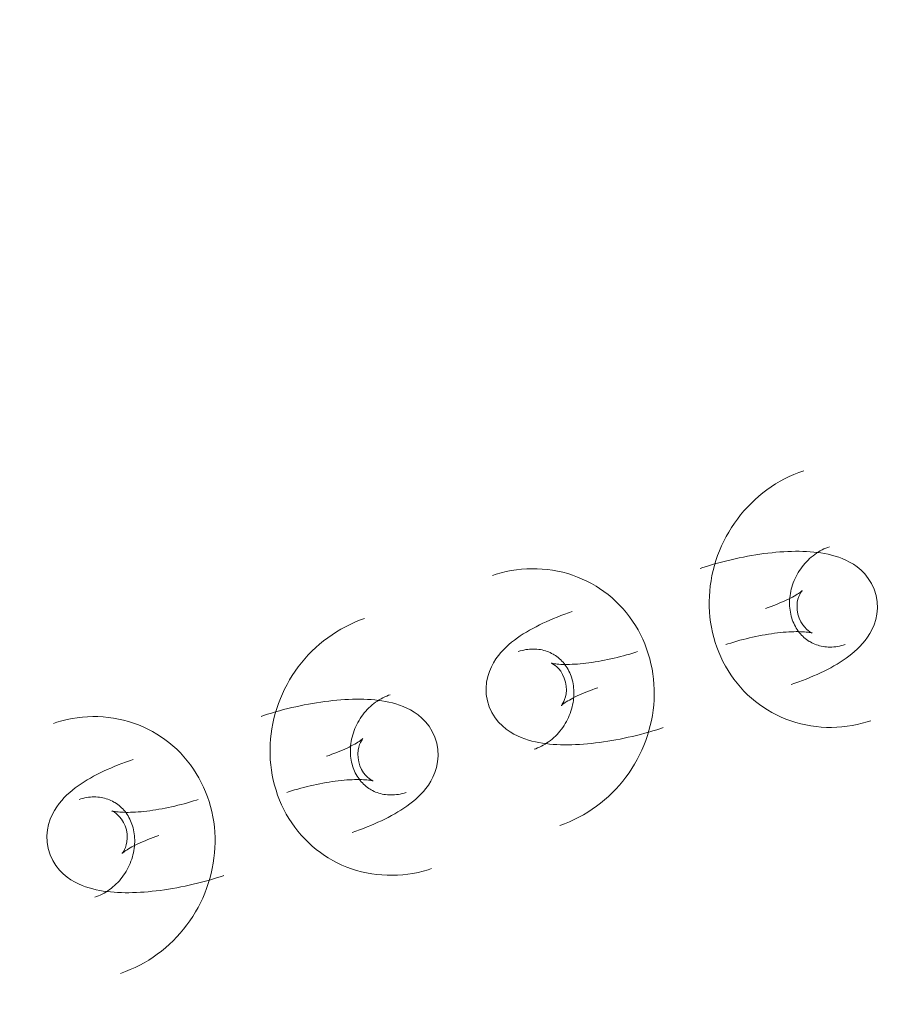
# Model space of a CAD drawing. Header units: millimetres. Extents: x -188930 to 271134, y -158090 to 283816.
# Tile 567 of 610: x 46860 to 46926, y 77537 to 77611. Entities that reach past the tile are written whole.
import ezdxf

# ---------------------------------------------------------------- set-up
doc = ezdxf.new("R2010")
doc.units = ezdxf.units.MM
doc.linetypes.add('AA_PRZERYWANA', pattern=[4, 3, -1])
doc.layers.add('A-DETL-1', color=5, linetype='AA_PRZERYWANA', lineweight=25)
doc.layers.add('I-FURN', color=30, linetype='Continuous', lineweight=9)

# ---------------------------------------------------------------- blocks, each defined once
blk = doc.blocks.new('LARSLAJ_hamak - LARSLAJ_hamak-V31-PZT-dwg')
at = {"layer": 'I-FURN', "flags": 128}
for points in [[(-3282.224, 237.777), (-3282.492, 237.497), (-3282.75, 237.207), (-3282.996, 236.907), (-3283.23, 236.597), (-3283.452, 236.279), (-3283.662, 235.952), (-3283.86, 235.617), (-3284.044, 235.275), (-3284.216, 234.927), (-3284.375, 234.572), (-3284.52, 234.211), (-3284.652, 233.845), (-3284.771, 233.474), (-3284.876, 233.099), (-3284.967, 232.72), (-3285.044, 232.339), (-3285.107, 231.954), (-3285.156, 231.568), (-3285.19, 231.18), (-3285.211, 230.791), (-3285.217, 230.402), (-3285.21, 230.012), (-3285.187, 229.623), (-3285.151, 229.236), (-3285.1, 228.85), (-3285.036, 228.466), (-3284.957, 228.085), (-3284.864, 227.707), (-3284.757, 227.334), (-3284.636, 226.964), (-3284.501, 226.6), (-3284.353, 226.241), (-3284.191, 225.888), (-3284.015, 225.542), (-3283.827, 225.203), (-3283.625, 224.871), (-3283.411, 224.548), (-3283.184, 224.234), (-3282.945, 223.929), (-3282.694, 223.634), (-3282.431, 223.349), (-3282.157, 223.075), (-3281.872, 222.813), (-3281.577, 222.563), (-3281.271, 222.325), (-3280.956, 222.101), (-3280.632, 221.889), (-3280.299, 221.692), (-3279.958, 221.509), (-3279.609, 221.341), (-3279.254, 221.188), (-3278.892, 221.05), (-3278.525, 220.929), (-3278.153, 220.823), (-3277.776, 220.734), (-3277.396, 220.661), (-3277.013, 220.605), (-3276.697, 220.571)], [(-3273.239, 231.84), (-3273.571, 232.187), (-3273.936, 232.483), (-3274.319, 232.72), (-3274.705, 232.9), (-3275.081, 233.03), (-3275.443, 233.117), (-3275.787, 233.17), (-3276.114, 233.195), (-3276.425, 233.198), (-3276.723, 233.183), (-3277.008, 233.154), (-3277.284, 233.112), (-3277.553, 233.06), (-3277.816, 232.999), (-3278.075, 232.928), (-3278.331, 232.85), (-3278.584, 232.765), (-3278.837, 232.672), (-3279.088, 232.572), (-3279.339, 232.466), (-3279.59, 232.353), (-3279.842, 232.234), (-3280.093, 232.109), (-3280.346, 231.978), (-3280.599, 231.841), (-3280.852, 231.698), (-3281.106, 231.55), (-3281.36, 231.396), (-3281.614, 231.238), (-3281.868, 231.074), (-3282.122, 230.905), (-3282.376, 230.732), (-3282.629, 230.554), (-3282.881, 230.372), (-3283.133, 230.186), (-3283.383, 229.996), (-3283.631, 229.802), (-3283.878, 229.605), (-3284.122, 229.405), (-3284.364, 229.202), (-3284.604, 228.996), (-3284.84, 228.787), (-3285.073, 228.576), (-3285.303, 228.363), (-3285.53, 228.149), (-3285.752, 227.932), (-3285.885, 227.8)], [(-3276.172, 226.548), (-3276.296, 226.562), (-3276.419, 226.581), (-3276.541, 226.605), (-3276.662, 226.635), (-3276.783, 226.67), (-3276.903, 226.711), (-3277.022, 226.757), (-3277.14, 226.809), (-3277.256, 226.867), (-3277.371, 226.929), (-3277.485, 226.998), (-3277.597, 227.072), (-3277.706, 227.152), (-3277.814, 227.237), (-3277.92, 227.327), (-3278.023, 227.424), (-3278.123, 227.525), (-3278.22, 227.632), (-3278.314, 227.745), (-3278.405, 227.862), (-3278.492, 227.984), (-3278.575, 228.112), (-3278.654, 228.243), (-3278.729, 228.38), (-3278.799, 228.521), (-3278.864, 228.665), (-3278.924, 228.814), (-3278.979, 228.966), (-3279.029, 229.121), (-3279.073, 229.279), (-3279.112, 229.44), (-3279.144, 229.604), (-3279.171, 229.769), (-3279.192, 229.936), (-3279.207, 230.104), (-3279.215, 230.273), (-3279.217, 230.443), (-3279.213, 230.614), (-3279.203, 230.784), (-3279.187, 230.953), (-3279.164, 231.122), (-3279.136, 231.29), (-3279.101, 231.456), (-3279.061, 231.62), (-3279.014, 231.782), (-3278.962, 231.942), (-3278.904, 232.099), (-3278.841, 232.252), (-3278.773, 232.403), (-3278.699, 232.549), (-3278.621, 232.691), (-3278.538, 232.829), (-3278.451, 232.963), (-3278.36, 233.092), (-3278.265, 233.216), (-3278.166, 233.335), (-3278.064, 233.449), (-3277.977, 233.538)], [(-3273.239, 231.84), (-3272.956, 231.451), (-3272.731, 231.038), (-3272.566, 230.619), (-3272.457, 230.208), (-3272.396, 229.814), (-3272.375, 229.443), (-3272.385, 229.094), (-3272.418, 228.768), (-3272.471, 228.461), (-3272.538, 228.172), (-3272.618, 227.896), (-3272.708, 227.632), (-3272.808, 227.376), (-3272.916, 227.129), (-3273.031, 226.886), (-3273.153, 226.649), (-3273.283, 226.415), (-3273.419, 226.183), (-3273.562, 225.953), (-3273.712, 225.725), (-3273.867, 225.498), (-3274.029, 225.272), (-3274.197, 225.047), (-3274.371, 224.822), (-3274.551, 224.598), (-3274.737, 224.374), (-3274.928, 224.151), (-3275.124, 223.928), (-3275.326, 223.706), (-3275.533, 223.485), (-3275.744, 223.266), (-3275.945, 223.061)], [(-3278.342, 229.695), (-3278.354, 229.665), (-3278.375, 229.618), (-3278.405, 229.555), (-3278.444, 229.479), (-3278.493, 229.391), (-3278.55, 229.293), (-3278.618, 229.185), (-3278.694, 229.069), (-3278.778, 228.945), (-3278.872, 228.815), (-3278.973, 228.679), (-3279.082, 228.538), (-3279.199, 228.392), (-3279.323, 228.242), (-3279.454, 228.089), (-3279.592, 227.933), (-3279.736, 227.775), (-3279.885, 227.615), (-3280.041, 227.453), (-3280.192, 227.3)], [(-3277.844, 227.994), (-3278.028, 228.246), (-3278.171, 228.508), (-3278.271, 228.763), (-3278.333, 228.996), (-3278.365, 229.198), (-3278.374, 229.365), (-3278.371, 229.496), (-3278.361, 229.593), (-3278.35, 229.658), (-3278.342, 229.695), (-3278.339, 229.706)], [(-3277.844, 227.994), (-3277.629, 227.768), (-3277.397, 227.581), (-3277.164, 227.437), (-3276.946, 227.334), (-3276.753, 227.267), (-3276.59, 227.228), (-3276.46, 227.208), (-3276.364, 227.2), (-3276.298, 227.2), (-3276.26, 227.201), (-3276.249, 227.202)], [(-3273.667, 227.528), (-3273.775, 227.424), (-3273.885, 227.326), (-3273.998, 227.233), (-3274.113, 227.147), (-3274.23, 227.066), (-3274.349, 226.99), (-3274.469, 226.921), (-3274.59, 226.858), (-3274.713, 226.8), (-3274.836, 226.748), (-3274.96, 226.702), (-3275.084, 226.662), (-3275.209, 226.627), (-3275.334, 226.599), (-3275.459, 226.575), (-3275.585, 226.558), (-3275.71, 226.546), (-3275.834, 226.539), (-3275.959, 226.538), (-3276.083, 226.542), (-3276.172, 226.548)], [(-3276.26, 227.201), (-3276.291, 227.194), (-3276.342, 227.183), (-3276.409, 227.164), (-3276.491, 227.139), (-3276.586, 227.107), (-3276.693, 227.068), (-3276.811, 227.021), (-3276.939, 226.967), (-3277.076, 226.906), (-3277.22, 226.837), (-3277.372, 226.762), (-3277.531, 226.679), (-3277.695, 226.59), (-3277.864, 226.495), (-3278.038, 226.393), (-3278.216, 226.286), (-3278.398, 226.172), (-3278.582, 226.054), (-3278.769, 225.93), (-3278.957, 225.801), (-3279.147, 225.668), (-3279.338, 225.53), (-3279.529, 225.389), (-3279.72, 225.243), (-3279.911, 225.094), (-3280.101, 224.943), (-3280.29, 224.788), (-3280.476, 224.632), (-3280.661, 224.473), (-3280.843, 224.312), (-3281.022, 224.151), (-3281.198, 223.988), (-3281.369, 223.825), (-3281.537, 223.662), (-3281.638, 223.561)], [(-3292.263, 223.147), (-3292.649, 223.172), (-3293.036, 223.181), (-3293.423, 223.172), (-3293.809, 223.147), (-3294.194, 223.105), (-3294.576, 223.046), (-3294.956, 222.971), (-3295.332, 222.879), (-3295.704, 222.771), (-3296.07, 222.648), (-3296.431, 222.509), (-3296.786, 222.354), (-3297.135, 222.186), (-3297.476, 222.002), (-3297.809, 221.805), (-3298.133, 221.594), (-3298.449, 221.37), (-3298.756, 221.133), (-3299.053, 220.884), (-3299.339, 220.623), (-3299.539, 220.429)], [(-3286.736, 205.941), (-3286.467, 206.221), (-3286.21, 206.511), (-3285.964, 206.811), (-3285.73, 207.121), (-3285.508, 207.439), (-3285.298, 207.766), (-3285.1, 208.101), (-3284.916, 208.443), (-3284.744, 208.791), (-3284.585, 209.146), (-3284.439, 209.507), (-3284.307, 209.873), (-3284.189, 210.244), (-3284.084, 210.619), (-3283.993, 210.998), (-3283.916, 211.379), (-3283.853, 211.764), (-3283.804, 212.15), (-3283.769, 212.538), (-3283.749, 212.927), (-3283.742, 213.317), (-3283.75, 213.706), (-3283.772, 214.095), (-3283.809, 214.482), (-3283.859, 214.868), (-3283.924, 215.252), (-3284.003, 215.633), (-3284.096, 216.011), (-3284.203, 216.384), (-3284.324, 216.754), (-3284.459, 217.118), (-3284.607, 217.477), (-3284.769, 217.83), (-3284.945, 218.176), (-3285.133, 218.515), (-3285.335, 218.847), (-3285.549, 219.17), (-3285.776, 219.484), (-3286.015, 219.789), (-3286.266, 220.084), (-3286.529, 220.369), (-3286.803, 220.643), (-3287.087, 220.905), (-3287.383, 221.155), (-3287.688, 221.393), (-3288.004, 221.618), (-3288.328, 221.829), (-3288.661, 222.026), (-3289.002, 222.209), (-3289.35, 222.377), (-3289.706, 222.53), (-3290.068, 222.668), (-3290.435, 222.789), (-3290.807, 222.895), (-3291.184, 222.984), (-3291.564, 223.057), (-3291.947, 223.113), (-3292.263, 223.147)], [(-3276.697, 220.571), (-3276.311, 220.546), (-3275.924, 220.537), (-3275.537, 220.546), (-3275.151, 220.571), (-3274.766, 220.613), (-3274.384, 220.672), (-3274.004, 220.748), (-3273.628, 220.839), (-3273.256, 220.947), (-3272.89, 221.07), (-3272.528, 221.209), (-3272.173, 221.364), (-3271.825, 221.533), (-3271.484, 221.716), (-3271.151, 221.913), (-3270.826, 222.124), (-3270.511, 222.348), (-3270.204, 222.585), (-3269.907, 222.834), (-3269.62, 223.095), (-3269.421, 223.289)], [(-3295.721, 211.879), (-3296.004, 212.267), (-3296.229, 212.68), (-3296.394, 213.099), (-3296.503, 213.51), (-3296.563, 213.904), (-3296.585, 214.276), (-3296.575, 214.624), (-3296.542, 214.95), (-3296.489, 215.257), (-3296.422, 215.546), (-3296.342, 215.822), (-3296.251, 216.087), (-3296.152, 216.342), (-3296.044, 216.59), (-3295.929, 216.832), (-3295.806, 217.069), (-3295.677, 217.304), (-3295.541, 217.535), (-3295.398, 217.765), (-3295.248, 217.993), (-3295.093, 218.22), (-3294.931, 218.446), (-3294.763, 218.671), (-3294.588, 218.896), (-3294.409, 219.12), (-3294.223, 219.344), (-3294.032, 219.567), (-3293.835, 219.79), (-3293.634, 220.012), (-3293.427, 220.233), (-3293.216, 220.453), (-3293.015, 220.657)], [(-3292.7, 216.517), (-3292.668, 216.524), (-3292.618, 216.536), (-3292.551, 216.554), (-3292.469, 216.579), (-3292.374, 216.611), (-3292.267, 216.65), (-3292.149, 216.697), (-3292.021, 216.751), (-3291.884, 216.813), (-3291.74, 216.881), (-3291.588, 216.957), (-3291.429, 217.039), (-3291.265, 217.128), (-3291.095, 217.223), (-3290.921, 217.325), (-3290.743, 217.432), (-3290.562, 217.546), (-3290.378, 217.664), (-3290.191, 217.788), (-3290.003, 217.917), (-3289.813, 218.05), (-3289.622, 218.188), (-3289.431, 218.33), (-3289.239, 218.475), (-3289.049, 218.624), (-3288.859, 218.775), (-3288.67, 218.93), (-3288.483, 219.087), (-3288.299, 219.245), (-3288.117, 219.406), (-3287.938, 219.567), (-3287.762, 219.73), (-3287.59, 219.893), (-3287.423, 220.056), (-3287.322, 220.157)], [(-3295.293, 216.19), (-3295.185, 216.294), (-3295.074, 216.392), (-3294.961, 216.485), (-3294.846, 216.572), (-3294.729, 216.653), (-3294.611, 216.728), (-3294.491, 216.797), (-3294.369, 216.86), (-3294.247, 216.918), (-3294.124, 216.97), (-3294, 217.016), (-3293.875, 217.056), (-3293.751, 217.091), (-3293.626, 217.12), (-3293.5, 217.143), (-3293.375, 217.16), (-3293.25, 217.173), (-3293.125, 217.179), (-3293.001, 217.18), (-3292.877, 217.176), (-3292.788, 217.17)], [(-3292.788, 217.17), (-3292.664, 217.156), (-3292.541, 217.137), (-3292.419, 217.113), (-3292.298, 217.083), (-3292.177, 217.048), (-3292.057, 217.007), (-3291.938, 216.961), (-3291.82, 216.909), (-3291.704, 216.852), (-3291.589, 216.789), (-3291.475, 216.72), (-3291.363, 216.646), (-3291.253, 216.567), (-3291.146, 216.481), (-3291.04, 216.391), (-3290.937, 216.294), (-3290.837, 216.193), (-3290.739, 216.086), (-3290.645, 215.974), (-3290.555, 215.856), (-3290.468, 215.734), (-3290.385, 215.607), (-3290.306, 215.475), (-3290.231, 215.338), (-3290.161, 215.198), (-3290.096, 215.053), (-3290.036, 214.904), (-3289.981, 214.752), (-3289.931, 214.597), (-3289.887, 214.439), (-3289.848, 214.278), (-3289.816, 214.114), (-3289.789, 213.949), (-3289.768, 213.782), (-3289.753, 213.614), (-3289.745, 213.445), (-3289.743, 213.275), (-3289.746, 213.105), (-3289.757, 212.934), (-3289.773, 212.765), (-3289.795, 212.596), (-3289.824, 212.428), (-3289.859, 212.262), (-3289.899, 212.098), (-3289.946, 211.936), (-3289.998, 211.776), (-3290.056, 211.619), (-3290.119, 211.466), (-3290.187, 211.316), (-3290.26, 211.169), (-3290.339, 211.027), (-3290.421, 210.889), (-3290.509, 210.755), (-3290.6, 210.626), (-3290.695, 210.502), (-3290.794, 210.383), (-3290.896, 210.269), (-3290.983, 210.18)], [(-3291.115, 215.724), (-3291.331, 215.95), (-3291.563, 216.137), (-3291.796, 216.281), (-3292.014, 216.384), (-3292.207, 216.451), (-3292.37, 216.49), (-3292.499, 216.51), (-3292.596, 216.518), (-3292.662, 216.519), (-3292.7, 216.517), (-3292.711, 216.516)], [(-3290.617, 214.023), (-3290.606, 214.053), (-3290.585, 214.1), (-3290.555, 214.163), (-3290.516, 214.239), (-3290.467, 214.327), (-3290.409, 214.425), (-3290.342, 214.533), (-3290.266, 214.649), (-3290.181, 214.773), (-3290.088, 214.903), (-3289.987, 215.039), (-3289.878, 215.18), (-3289.761, 215.326), (-3289.637, 215.476), (-3289.506, 215.629), (-3289.368, 215.785), (-3289.224, 215.943), (-3289.074, 216.103), (-3288.919, 216.265), (-3288.768, 216.418)], [(-3295.721, 211.879), (-3295.389, 211.531), (-3295.023, 211.236), (-3294.64, 210.999), (-3294.255, 210.818), (-3293.879, 210.688), (-3293.517, 210.601), (-3293.172, 210.548), (-3292.845, 210.523), (-3292.534, 210.52), (-3292.237, 210.535), (-3291.952, 210.564), (-3291.675, 210.606), (-3291.407, 210.658), (-3291.143, 210.72), (-3290.885, 210.79), (-3290.629, 210.868), (-3290.375, 210.954), (-3290.123, 211.046), (-3289.872, 211.146), (-3289.621, 211.252), (-3289.37, 211.365), (-3289.118, 211.484), (-3288.866, 211.609), (-3288.614, 211.74), (-3288.361, 211.877), (-3288.108, 212.02), (-3287.854, 212.168), (-3287.6, 212.322), (-3287.346, 212.48), (-3287.092, 212.644), (-3286.838, 212.813), (-3286.584, 212.986), (-3286.331, 213.164), (-3286.078, 213.346), (-3285.827, 213.532), (-3285.577, 213.722), (-3285.329, 213.916), (-3285.082, 214.113), (-3284.838, 214.313), (-3284.596, 214.516), (-3284.356, 214.722), (-3284.12, 214.931), (-3283.886, 215.142), (-3283.656, 215.355), (-3283.43, 215.57), (-3283.208, 215.786), (-3283.075, 215.918)], [(-3291.115, 215.724), (-3290.932, 215.472), (-3290.789, 215.21), (-3290.688, 214.955), (-3290.627, 214.722), (-3290.595, 214.52), (-3290.585, 214.353), (-3290.589, 214.222), (-3290.599, 214.125), (-3290.61, 214.06), (-3290.618, 214.024), (-3290.621, 214.012)], [(-3306.669, 213.286), (-3306.937, 213.006), (-3307.195, 212.716), (-3307.441, 212.416), (-3307.675, 212.106), (-3307.897, 211.788), (-3308.107, 211.461), (-3308.305, 211.126), (-3308.489, 210.784), (-3308.661, 210.436), (-3308.82, 210.081), (-3308.966, 209.72), (-3309.098, 209.354), (-3309.216, 208.983), (-3309.321, 208.608), (-3309.412, 208.229), (-3309.489, 207.848), (-3309.552, 207.463), (-3309.601, 207.077), (-3309.635, 206.689), (-3309.656, 206.3), (-3309.662, 205.911), (-3309.655, 205.521), (-3309.632, 205.132), (-3309.596, 204.745), (-3309.546, 204.359), (-3309.481, 203.975), (-3309.402, 203.594), (-3309.309, 203.216), (-3309.202, 202.843), (-3309.081, 202.473), (-3308.946, 202.109), (-3308.798, 201.75), (-3308.636, 201.397), (-3308.46, 201.051), (-3308.272, 200.712), (-3308.07, 200.38), (-3307.856, 200.057), (-3307.629, 199.743), (-3307.39, 199.438), (-3307.139, 199.143), (-3306.876, 198.858), (-3306.602, 198.584), (-3306.317, 198.322), (-3306.022, 198.072), (-3305.717, 197.834), (-3305.401, 197.61), (-3305.077, 197.398), (-3304.744, 197.201), (-3304.403, 197.018), (-3304.054, 196.85), (-3303.699, 196.697), (-3303.337, 196.559), (-3302.97, 196.438), (-3302.598, 196.332), (-3302.221, 196.243), (-3301.841, 196.17), (-3301.458, 196.114), (-3301.142, 196.08)], [(-3300.617, 202.057), (-3300.741, 202.071), (-3300.864, 202.09), (-3300.986, 202.114), (-3301.107, 202.144), (-3301.228, 202.179), (-3301.348, 202.22), (-3301.467, 202.266), (-3301.585, 202.318), (-3301.701, 202.376), (-3301.816, 202.438), (-3301.93, 202.507), (-3302.042, 202.581), (-3302.152, 202.661), (-3302.259, 202.746), (-3302.365, 202.836), (-3302.468, 202.933), (-3302.568, 203.034), (-3302.665, 203.141), (-3302.76, 203.254), (-3302.85, 203.371), (-3302.937, 203.493), (-3303.02, 203.621), (-3303.099, 203.752), (-3303.174, 203.889), (-3303.244, 204.03), (-3303.309, 204.174), (-3303.369, 204.323), (-3303.424, 204.475), (-3303.474, 204.63), (-3303.518, 204.788), (-3303.557, 204.949), (-3303.589, 205.113), (-3303.616, 205.278), (-3303.637, 205.445), (-3303.652, 205.613), (-3303.66, 205.782), (-3303.662, 205.952), (-3303.659, 206.123), (-3303.648, 206.293), (-3303.632, 206.462), (-3303.61, 206.631), (-3303.581, 206.799), (-3303.546, 206.965), (-3303.506, 207.129), (-3303.459, 207.291), (-3303.407, 207.451), (-3303.349, 207.608), (-3303.286, 207.761), (-3303.218, 207.911), (-3303.145, 208.058), (-3303.066, 208.2), (-3302.984, 208.338), (-3302.896, 208.472), (-3302.805, 208.601), (-3302.71, 208.725), (-3302.611, 208.844), (-3302.509, 208.958), (-3302.422, 209.047)], [(-3297.684, 207.349), (-3298.016, 207.696), (-3298.382, 207.992), (-3298.765, 208.229), (-3299.15, 208.409), (-3299.526, 208.539), (-3299.888, 208.626), (-3300.233, 208.679), (-3300.56, 208.704), (-3300.871, 208.707), (-3301.168, 208.692), (-3301.453, 208.663), (-3301.73, 208.621), (-3301.998, 208.569), (-3302.261, 208.508), (-3302.52, 208.437), (-3302.776, 208.359), (-3303.03, 208.273), (-3303.282, 208.181), (-3303.533, 208.081), (-3303.784, 207.975), (-3304.035, 207.862), (-3304.287, 207.743), (-3304.539, 207.618), (-3304.791, 207.487), (-3305.044, 207.35), (-3305.297, 207.207), (-3305.551, 207.059), (-3305.805, 206.905), (-3306.059, 206.747), (-3306.313, 206.583), (-3306.567, 206.414), (-3306.821, 206.241), (-3307.074, 206.063), (-3307.327, 205.881), (-3307.578, 205.695), (-3307.828, 205.505), (-3308.076, 205.311), (-3308.323, 205.114), (-3308.567, 204.914), (-3308.809, 204.711), (-3309.049, 204.505), (-3309.285, 204.296), (-3309.519, 204.085), (-3309.748, 203.872), (-3309.975, 203.658), (-3310.197, 203.441), (-3310.33, 203.309)], [(-3297.684, 207.349), (-3297.401, 206.96), (-3297.176, 206.547), (-3297.011, 206.128), (-3296.902, 205.717), (-3296.841, 205.323), (-3296.82, 204.952), (-3296.83, 204.603), (-3296.863, 204.277), (-3296.916, 203.97), (-3296.983, 203.681), (-3297.063, 203.405), (-3297.154, 203.141), (-3297.253, 202.885), (-3297.361, 202.638), (-3297.476, 202.395), (-3297.599, 202.158), (-3297.728, 201.924), (-3297.864, 201.692), (-3298.007, 201.462), (-3298.157, 201.234), (-3298.312, 201.007), (-3298.474, 200.781), (-3298.642, 200.556), (-3298.816, 200.331), (-3298.996, 200.107), (-3299.182, 199.883), (-3299.373, 199.66), (-3299.569, 199.437), (-3299.771, 199.215), (-3299.978, 198.994), (-3300.189, 198.775), (-3300.39, 198.57)], [(-3302.788, 205.204), (-3302.799, 205.174), (-3302.82, 205.127), (-3302.85, 205.064), (-3302.889, 204.988), (-3302.938, 204.9), (-3302.996, 204.802), (-3303.063, 204.694), (-3303.139, 204.578), (-3303.223, 204.454), (-3303.317, 204.324), (-3303.418, 204.188), (-3303.527, 204.047), (-3303.644, 203.901), (-3303.768, 203.751), (-3303.899, 203.598), (-3304.037, 203.442), (-3304.181, 203.284), (-3304.331, 203.124), (-3304.486, 202.962), (-3304.637, 202.809)], [(-3302.29, 203.503), (-3302.473, 203.755), (-3302.616, 204.017), (-3302.717, 204.272), (-3302.778, 204.505), (-3302.81, 204.707), (-3302.82, 204.874), (-3302.816, 205.005), (-3302.806, 205.102), (-3302.795, 205.167), (-3302.787, 205.204), (-3302.784, 205.215)], [(-3302.29, 203.503), (-3302.074, 203.277), (-3301.842, 203.09), (-3301.609, 202.946), (-3301.391, 202.843), (-3301.198, 202.776), (-3301.035, 202.737), (-3300.906, 202.717), (-3300.809, 202.709), (-3300.743, 202.709), (-3300.705, 202.71), (-3300.694, 202.711)], [(-3298.112, 203.037), (-3298.22, 202.933), (-3298.331, 202.835), (-3298.443, 202.742), (-3298.559, 202.656), (-3298.675, 202.575), (-3298.794, 202.499), (-3298.914, 202.43), (-3299.036, 202.367), (-3299.158, 202.309), (-3299.281, 202.257), (-3299.405, 202.211), (-3299.53, 202.171), (-3299.654, 202.136), (-3299.779, 202.108), (-3299.905, 202.084), (-3300.03, 202.067), (-3300.155, 202.054), (-3300.279, 202.048), (-3300.404, 202.047), (-3300.528, 202.051), (-3300.617, 202.057)], [(-3300.705, 202.71), (-3300.737, 202.703), (-3300.787, 202.692), (-3300.854, 202.673), (-3300.936, 202.648), (-3301.031, 202.616), (-3301.138, 202.577), (-3301.256, 202.53), (-3301.384, 202.476), (-3301.521, 202.415), (-3301.665, 202.346), (-3301.817, 202.271), (-3301.976, 202.188), (-3302.14, 202.099), (-3302.31, 202.004), (-3302.484, 201.902), (-3302.661, 201.795), (-3302.843, 201.681), (-3303.027, 201.563), (-3303.214, 201.439), (-3303.402, 201.31), (-3303.592, 201.177), (-3303.783, 201.039), (-3303.974, 200.898), (-3304.166, 200.752), (-3304.356, 200.603), (-3304.546, 200.452), (-3304.735, 200.297), (-3304.922, 200.141), (-3305.106, 199.982), (-3305.288, 199.821), (-3305.467, 199.66), (-3305.643, 199.497), (-3305.815, 199.334), (-3305.982, 199.171), (-3306.083, 199.07)], [(-3316.708, 198.656), (-3317.094, 198.681), (-3317.481, 198.69), (-3317.868, 198.681), (-3318.254, 198.656), (-3318.639, 198.614), (-3319.021, 198.555), (-3319.401, 198.48), (-3319.777, 198.388), (-3320.149, 198.28), (-3320.515, 198.157), (-3320.877, 198.018), (-3321.232, 197.863), (-3321.58, 197.695), (-3321.921, 197.511), (-3322.254, 197.314), (-3322.579, 197.103), (-3322.894, 196.879), (-3323.201, 196.642), (-3323.498, 196.393), (-3323.785, 196.132), (-3323.984, 195.938)], [(-3311.181, 181.45), (-3310.913, 181.73), (-3310.655, 182.02), (-3310.409, 182.32), (-3310.175, 182.63), (-3309.953, 182.948), (-3309.743, 183.275), (-3309.545, 183.61), (-3309.361, 183.952), (-3309.189, 184.3), (-3309.03, 184.655), (-3308.885, 185.016), (-3308.753, 185.382), (-3308.634, 185.753), (-3308.529, 186.128), (-3308.438, 186.507), (-3308.361, 186.888), (-3308.298, 187.273), (-3308.249, 187.659), (-3308.215, 188.047), (-3308.194, 188.436), (-3308.188, 188.826), (-3308.195, 189.215), (-3308.218, 189.604), (-3308.254, 189.991), (-3308.305, 190.377), (-3308.369, 190.761), (-3308.448, 191.142), (-3308.541, 191.52), (-3308.648, 191.893), (-3308.769, 192.263), (-3308.904, 192.627), (-3309.052, 192.986), (-3309.214, 193.339), (-3309.39, 193.685), (-3309.578, 194.024), (-3309.78, 194.356), (-3309.994, 194.679), (-3310.221, 194.993), (-3310.46, 195.298), (-3310.711, 195.593), (-3310.974, 195.878), (-3311.248, 196.152), (-3311.533, 196.414), (-3311.828, 196.664), (-3312.134, 196.902), (-3312.449, 197.126), (-3312.773, 197.338), (-3313.106, 197.535), (-3313.447, 197.718), (-3313.796, 197.886), (-3314.151, 198.039), (-3314.513, 198.177), (-3314.88, 198.298), (-3315.252, 198.404), (-3315.629, 198.493), (-3316.009, 198.566), (-3316.392, 198.622), (-3316.708, 198.656)], [(-3301.142, 196.08), (-3300.756, 196.055), (-3300.369, 196.046), (-3299.982, 196.055), (-3299.596, 196.08), (-3299.211, 196.122), (-3298.829, 196.181), (-3298.449, 196.257), (-3298.073, 196.348), (-3297.701, 196.456), (-3297.335, 196.579), (-3296.973, 196.718), (-3296.618, 196.873), (-3296.27, 197.042), (-3295.929, 197.225), (-3295.596, 197.422), (-3295.272, 197.633), (-3294.956, 197.857), (-3294.649, 198.094), (-3294.352, 198.343), (-3294.065, 198.604), (-3293.866, 198.798)], [(-3320.166, 187.388), (-3320.449, 187.776), (-3320.674, 188.189), (-3320.839, 188.608), (-3320.948, 189.019), (-3321.009, 189.413), (-3321.03, 189.785), (-3321.02, 190.133), (-3320.987, 190.459), (-3320.934, 190.766), (-3320.867, 191.055), (-3320.787, 191.331), (-3320.696, 191.596), (-3320.597, 191.851), (-3320.489, 192.099), (-3320.374, 192.341), (-3320.252, 192.578), (-3320.122, 192.813), (-3319.986, 193.044), (-3319.843, 193.274), (-3319.693, 193.502), (-3319.538, 193.729), (-3319.376, 193.955), (-3319.208, 194.18), (-3319.034, 194.405), (-3318.854, 194.629), (-3318.668, 194.853), (-3318.477, 195.076), (-3318.281, 195.299), (-3318.079, 195.521), (-3317.872, 195.742), (-3317.661, 195.962), (-3317.46, 196.166)], [(-3317.145, 192.026), (-3317.113, 192.033), (-3317.063, 192.045), (-3316.996, 192.063), (-3316.914, 192.088), (-3316.819, 192.12), (-3316.712, 192.159), (-3316.594, 192.206), (-3316.466, 192.26), (-3316.329, 192.322), (-3316.185, 192.39), (-3316.033, 192.466), (-3315.874, 192.548), (-3315.71, 192.637), (-3315.541, 192.732), (-3315.367, 192.834), (-3315.189, 192.941), (-3315.007, 193.055), (-3314.823, 193.173), (-3314.636, 193.297), (-3314.448, 193.426), (-3314.258, 193.559), (-3314.067, 193.697), (-3313.876, 193.839), (-3313.684, 193.984), (-3313.494, 194.133), (-3313.304, 194.284), (-3313.115, 194.439), (-3312.929, 194.596), (-3312.744, 194.754), (-3312.562, 194.915), (-3312.383, 195.076), (-3312.207, 195.239), (-3312.036, 195.402), (-3311.868, 195.565), (-3311.767, 195.666)], [(-3319.738, 191.699), (-3319.63, 191.803), (-3319.519, 191.901), (-3319.407, 191.994), (-3319.292, 192.081), (-3319.175, 192.161), (-3319.056, 192.237), (-3318.936, 192.306), (-3318.815, 192.369), (-3318.692, 192.427), (-3318.569, 192.479), (-3318.445, 192.525), (-3318.321, 192.565), (-3318.196, 192.6), (-3318.071, 192.628), (-3317.946, 192.652), (-3317.82, 192.669), (-3317.695, 192.682), (-3317.571, 192.688), (-3317.446, 192.689), (-3317.322, 192.685), (-3317.233, 192.679)], [(-3317.233, 192.679), (-3317.109, 192.665), (-3316.986, 192.646), (-3316.864, 192.622), (-3316.743, 192.592), (-3316.622, 192.557), (-3316.502, 192.516), (-3316.383, 192.47), (-3316.265, 192.418), (-3316.149, 192.361), (-3316.034, 192.298), (-3315.92, 192.229), (-3315.808, 192.155), (-3315.699, 192.076), (-3315.591, 191.99), (-3315.485, 191.9), (-3315.382, 191.803), (-3315.282, 191.702), (-3315.185, 191.595), (-3315.09, 191.483), (-3315, 191.365), (-3314.913, 191.243), (-3314.83, 191.116), (-3314.751, 190.984), (-3314.676, 190.847), (-3314.606, 190.707), (-3314.541, 190.562), (-3314.481, 190.413), (-3314.426, 190.261), (-3314.376, 190.106), (-3314.332, 189.948), (-3314.293, 189.787), (-3314.261, 189.623), (-3314.234, 189.458), (-3314.213, 189.291), (-3314.198, 189.123), (-3314.19, 188.954), (-3314.188, 188.784), (-3314.192, 188.614), (-3314.202, 188.443), (-3314.218, 188.274), (-3314.241, 188.105), (-3314.269, 187.937), (-3314.304, 187.771), (-3314.344, 187.607), (-3314.391, 187.445), (-3314.443, 187.285), (-3314.501, 187.128), (-3314.564, 186.975), (-3314.632, 186.825), (-3314.706, 186.678), (-3314.784, 186.536), (-3314.867, 186.398), (-3314.954, 186.264), (-3315.045, 186.135), (-3315.14, 186.011), (-3315.239, 185.892), (-3315.341, 185.778), (-3315.428, 185.689)], [(-3315.56, 191.233), (-3315.776, 191.459), (-3316.008, 191.646), (-3316.241, 191.79), (-3316.459, 191.893), (-3316.652, 191.96), (-3316.815, 191.999), (-3316.945, 192.019), (-3317.041, 192.027), (-3317.107, 192.028), (-3317.145, 192.026), (-3317.156, 192.025)], [(-3320.166, 187.388), (-3319.834, 187.04), (-3319.469, 186.745), (-3319.086, 186.508), (-3318.7, 186.327), (-3318.324, 186.197), (-3317.962, 186.11), (-3317.618, 186.057), (-3317.291, 186.032), (-3316.98, 186.029), (-3316.682, 186.044), (-3316.397, 186.073), (-3316.121, 186.115), (-3315.852, 186.167), (-3315.589, 186.229), (-3315.33, 186.299), (-3315.074, 186.377), (-3314.82, 186.463), (-3314.568, 186.555), (-3314.317, 186.655), (-3314.066, 186.761), (-3313.815, 186.874), (-3313.563, 186.993), (-3313.312, 187.118), (-3313.059, 187.249), (-3312.806, 187.386), (-3312.553, 187.529), (-3312.299, 187.677), (-3312.045, 187.831), (-3311.791, 187.989), (-3311.537, 188.153), (-3311.283, 188.322), (-3311.029, 188.495), (-3310.776, 188.673), (-3310.524, 188.855), (-3310.272, 189.041), (-3310.022, 189.231), (-3309.774, 189.425), (-3309.527, 189.622), (-3309.283, 189.822), (-3309.041, 190.025), (-3308.801, 190.231), (-3308.565, 190.44), (-3308.332, 190.651), (-3308.102, 190.864), (-3307.875, 191.079), (-3307.653, 191.295), (-3307.52, 191.427)], [(-3315.56, 191.233), (-3315.377, 190.981), (-3315.234, 190.719), (-3315.133, 190.464), (-3315.072, 190.231), (-3315.04, 190.029), (-3315.03, 189.862), (-3315.034, 189.731), (-3315.044, 189.634), (-3315.055, 189.569), (-3315.063, 189.533), (-3315.066, 189.521)], [(-3315.063, 189.532), (-3315.051, 189.562), (-3315.03, 189.609), (-3315, 189.672), (-3314.961, 189.748), (-3314.912, 189.836), (-3314.855, 189.934), (-3314.787, 190.042), (-3314.711, 190.158), (-3314.627, 190.282), (-3314.533, 190.412), (-3314.432, 190.548), (-3314.323, 190.689), (-3314.206, 190.835), (-3314.082, 190.985), (-3313.951, 191.138), (-3313.813, 191.294), (-3313.669, 191.452), (-3313.52, 191.612), (-3313.364, 191.774), (-3313.213, 191.927)]]:
    blk.add_lwpolyline(points, dxfattribs=at)

msp = doc.modelspace()

# ---------------------------------------------------------------- linework, layer by layer
at = {"layer": 'A-DETL-1'}
msp.add_arc((41477.345, 67739.671), 13801.495, 353.4957032, 77.1828573, dxfattribs=at)

# ---------------------------------------------------------------- block references
at = {"layer": 'I-FURN', "rotation": 153.5634422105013}
msp.add_blockref('LARSLAJ_hamak - LARSLAJ_hamak-V31-PZT-dwg', (44034.389, 79213.566), dxfattribs=at)

doc.saveas('drawing.dxf')
